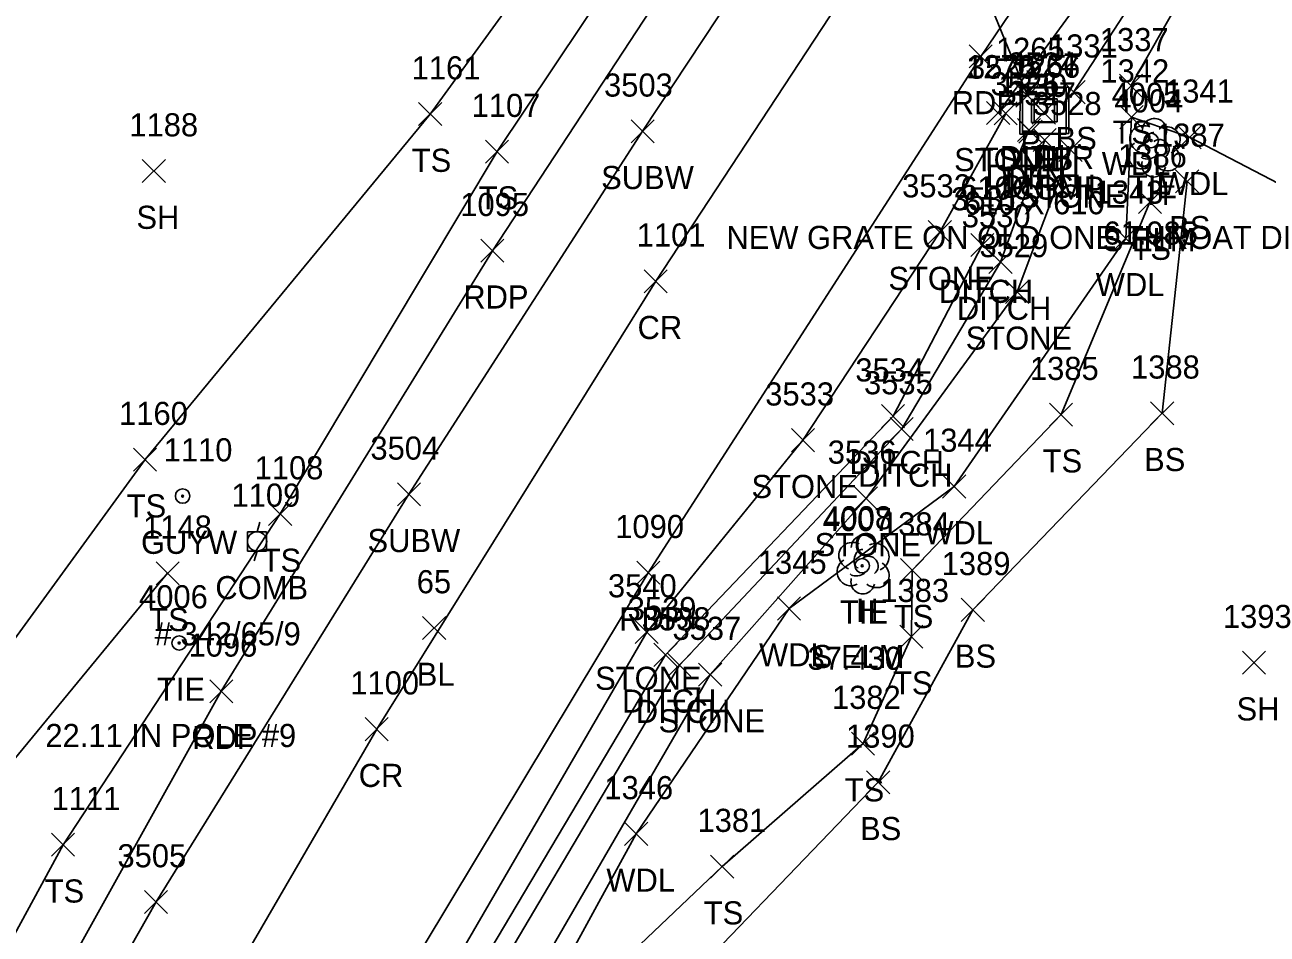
# Model space of a CAD drawing. Extents: x 1634209 to 1639641, y 608564 to 612258.
# Drawn here: x 1639473.7 to 1639581.2, y 612059.5 to 612138.1 of the extents above; entities that cross this region are included whole.
import ezdxf

# ---------------------------------------------------------------- set-up
doc = ezdxf.new("R2010")
doc.units = 0
for name, color, linetype in [('C_A', 7, 'Continuous'), ('C_C', 7, 'Continuous'), ('C_I', 7, 'Continuous'), ('C_TIC', 7, 'Continuous'), ('CBP', 7, 'Continuous'), ('D_A', 7, 'Continuous'), ('D_C', 7, 'Continuous'), ('D_I', 7, 'Continuous'), ('D_TIC', 7, 'Continuous'), ('DCP', 7, 'Continuous'), ('DD', 7, 'Continuous'), ('DS', 7, 'Continuous'), ('L_A', 7, 'Continuous'), ('L_C', 7, 'Continuous'), ('L_I', 7, 'Continuous'), ('L_TIC', 7, 'Continuous'), ('LASF', 7, 'Continuous'), ('LAWA', 7, 'Continuous'), ('LELB', 7, 'Continuous'), ('LTD', 7, 'Continuous'), ('P_A', 7, 'Continuous'), ('P_I', 7, 'Continuous'), ('P_TIC', 7, 'Continuous'), ('PET', 7, 'Continuous'), ('PRC', 7, 'Continuous'), ('U_A', 7, 'Continuous'), ('U_C', 7, 'Continuous'), ('U_I', 7, 'Continuous'), ('U_TIC', 7, 'Continuous'), ('UP', 7, 'Continuous'), ('UPGW', 7, 'Continuous'), ('UW', 7, 'Continuous')]:
    doc.layers.add(name, color=color, linetype=linetype)

msp = doc.modelspace()

# ---------------------------------------------------------------- linework, layer by layer
at = {"layer": 'C_TIC'}
for points in [[(1639508.1, 612084.94), (1639510.1, 612086.94)], [(1639510.1, 612084.94), (1639508.1, 612086.94)]]:
    msp.add_lwpolyline(points, dxfattribs=at)
at = {"layer": 'CBP'}
for centre, radius in [((1639571.15, 612128.1), 0.625), ((1639571.15, 612128.1), 0.0833), ((1639546.14, 612091.32), 0.625), ((1639546.14, 612091.32), 0.0833), ((1639487.03, 612084.64), 0.625), ((1639487.03, 612084.64), 0.0833)]:
    msp.add_circle(centre, radius, dxfattribs=at)
at = {"layer": 'D_TIC'}
for points in [[(1639559.45, 612130.99), (1639561.45, 612132.99)], [(1639561.45, 612130.99), (1639559.45, 612132.99)], [(1639560.86, 612129.53), (1639562.86, 612131.53)], [(1639562.86, 612129.53), (1639560.86, 612131.53)], [(1639559.57, 612128.01), (1639561.57, 612130.01)], [(1639561.57, 612128.01), (1639559.57, 612130.01)], [(1639559.71, 612127.87), (1639561.71, 612129.87)], [(1639561.71, 612127.87), (1639559.71, 612129.87)], [(1639560.94, 612127.14), (1639562.94, 612129.14)], [(1639562.94, 612127.14), (1639560.94, 612129.14)], [(1639555.53, 612118.06), (1639557.53, 612120.06)], [(1639557.53, 612118.06), (1639555.53, 612120.06)], [(1639557.11, 612116.59), (1639559.11, 612118.59)], [(1639559.11, 612116.59), (1639557.11, 612118.59)], [(1639547.81, 612103.26), (1639549.81, 612105.26)], [(1639549.81, 612103.26), (1639547.81, 612105.26)], [(1639548.56, 612102.15), (1639550.56, 612104.15)], [(1639550.56, 612102.15), (1639548.56, 612104.15)], [(1639528.12, 612082.62), (1639530.12, 612084.62)], [(1639530.12, 612082.62), (1639528.12, 612084.62)], [(1639529.32, 612081.73), (1639531.32, 612083.73)], [(1639531.32, 612081.73), (1639529.32, 612083.73)]]:
    msp.add_lwpolyline(points, dxfattribs=at)
at = {"layer": 'DCP'}
msp.add_lwpolyline([(1639539.88, 612182.36), (1639560.45, 612131.99)], dxfattribs=at)
at = {"layer": 'DD'}
for points in [[(1639560.57, 612129.01), (1639556.53, 612119.06), (1639548.81, 612104.26), (1639529.12, 612083.62), (1639507.53, 612047.31), (1639491.18, 612019.02), (1639473.22, 611983.07), (1639456.59, 611944.52), (1639441.68, 611899.83), (1639426.6, 611855.12), (1639414, 611809.64), (1639403.11, 611769.87), (1639390.43, 611727.49), (1639379.87, 611693.81), (1639369.1, 611662.09), (1639367.84, 611659.83)], [(1639561.94, 612128.14), (1639558.11, 612117.59), (1639549.56, 612103.15), (1639530.32, 612082.73), (1639508.94, 612046.64), (1639492.68, 612018.5), (1639474.74, 611982.05), (1639458.96, 611944.55), (1639442.97, 611899.33), (1639428.64, 611854.96), (1639415.08, 611808.28), (1639405.32, 611769.46), (1639392.22, 611726.77), (1639382.52, 611693.71), (1639371.49, 611661), (1639370.19, 611658.57)]]:
    msp.add_lwpolyline(points, dxfattribs=at)
at = {"layer": 'DS'}
for p, q in [((1639559.79, 612132.65), (1639563.79, 612132.65)), ((1639559.79, 612128.65), (1639559.8, 612132.65)), ((1639560.02, 612132.72), (1639564.02, 612132.72)), ((1639560.02, 612128.72), (1639560.02, 612132.72)), ((1639563.79, 612132.65), (1639563.79, 612128.65)), ((1639564.02, 612132.72), (1639564.02, 612128.72)), ((1639560.79, 612131.65), (1639562.79, 612131.65)), ((1639560.79, 612129.65), (1639560.79, 612131.65)), ((1639561.02, 612129.72), (1639561.02, 612131.72)), ((1639561.02, 612131.72), (1639563.02, 612131.72)), ((1639562.79, 612131.65), (1639562.79, 612129.65)), ((1639563.02, 612131.72), (1639563.02, 612129.72)), ((1639561.8, 612130.66), (1639561.8, 612130.66)), ((1639562.02, 612130.72), (1639562.02, 612130.72)), ((1639562.02, 612130.72), (1639562.02, 612130.72)), ((1639562.79, 612129.65), (1639560.79, 612129.65)), ((1639563.02, 612129.72), (1639561.02, 612129.72)), ((1639563.79, 612128.65), (1639559.79, 612128.65)), ((1639564.02, 612128.72), (1639560.02, 612128.72)), ((1639562.29, 612128.65), (1639562.79, 612128.65))]:
    msp.add_line(p, q, dxfattribs=at)
at = {"layer": 'L_TIC'}
for points in [[(1639568.4, 612131.83), (1639570.4, 612133.83)], [(1639570.4, 612131.83), (1639568.4, 612133.83)], [(1639563.44, 612131.28), (1639565.44, 612133.28)], [(1639565.44, 612131.28), (1639563.44, 612133.28)], [(1639507.75, 612129.39), (1639509.75, 612131.39)], [(1639509.75, 612129.39), (1639507.75, 612131.39)], [(1639556.91, 612129.49), (1639558.91, 612131.49)], [(1639558.91, 612129.49), (1639556.91, 612131.49)], [(1639557.56, 612129.45), (1639559.56, 612131.45)], [(1639559.56, 612129.45), (1639557.56, 612131.45)], [(1639568.45, 612129.12), (1639570.45, 612131.12)], [(1639570.45, 612129.12), (1639568.45, 612131.12)], [(1639573.47, 612127.38), (1639575.47, 612129.38)], [(1639575.47, 612127.38), (1639573.47, 612129.38)], [(1639513.54, 612126.14), (1639515.54, 612128.14)], [(1639515.54, 612126.14), (1639513.54, 612128.14)], [(1639563.17, 612126.3), (1639565.17, 612128.3)], [(1639565.17, 612126.3), (1639563.17, 612128.3)], [(1639483.84, 612124.46), (1639485.84, 612126.46)], [(1639485.84, 612124.46), (1639483.84, 612126.46)], [(1639573.27, 612123.57), (1639575.27, 612125.57)], [(1639575.27, 612123.57), (1639573.27, 612125.57)], [(1639570.04, 612121.78), (1639572.04, 612123.78)], [(1639572.04, 612121.78), (1639570.04, 612123.78)], [(1639551.86, 612119.18), (1639553.86, 612121.18)], [(1639553.86, 612119.18), (1639551.86, 612121.18)], [(1639567.95, 612118.64), (1639569.95, 612120.64)], [(1639569.95, 612118.64), (1639567.95, 612120.64)], [(1639558.55, 612114.01), (1639560.55, 612116.01)], [(1639560.55, 612114.01), (1639558.55, 612116.01)], [(1639571.1, 612103.51), (1639573.1, 612105.51)], [(1639573.1, 612103.51), (1639571.1, 612105.51)], [(1639562.35, 612103.39), (1639564.35, 612105.39)], [(1639564.35, 612103.39), (1639562.35, 612105.39)], [(1639540.01, 612101.18), (1639542.01, 612103.18)], [(1639542.01, 612101.18), (1639540.01, 612103.18)], [(1639483.08, 612099.5), (1639485.08, 612101.5)], [(1639485.08, 612099.5), (1639483.08, 612101.5)], [(1639553.1, 612097.18), (1639555.1, 612099.18)], [(1639555.1, 612097.18), (1639553.1, 612099.18)], [(1639545.48, 612096.15), (1639547.48, 612098.15)], [(1639547.48, 612096.15), (1639545.48, 612098.15)], [(1639494.77, 612094.8), (1639496.77, 612096.8)], [(1639496.77, 612094.8), (1639494.77, 612096.8)], [(1639485.03, 612089.67), (1639487.03, 612091.67)], [(1639487.03, 612089.67), (1639485.03, 612091.67)], [(1639549.47, 612089.94), (1639551.47, 612091.94)], [(1639551.47, 612089.94), (1639549.47, 612091.94)], [(1639538.81, 612086.62), (1639540.81, 612088.62)], [(1639540.81, 612086.62), (1639538.81, 612088.62)], [(1639554.72, 612086.51), (1639556.72, 612088.51)], [(1639556.72, 612086.51), (1639554.72, 612088.51)], [(1639526.49, 612084.59), (1639528.49, 612086.59)], [(1639528.49, 612084.59), (1639526.49, 612086.59)], [(1639549.4, 612084.19), (1639551.4, 612086.19)], [(1639551.4, 612084.19), (1639549.4, 612086.19)], [(1639579.06, 612081.94), (1639581.06, 612083.94)], [(1639581.06, 612081.94), (1639579.06, 612083.94)], [(1639531.98, 612080.91), (1639533.98, 612082.91)], [(1639533.98, 612080.91), (1639531.98, 612082.91)], [(1639545.22, 612074.94), (1639547.22, 612076.94)], [(1639547.22, 612074.94), (1639545.22, 612076.94)], [(1639546.52, 612071.59), (1639548.52, 612073.59)], [(1639548.52, 612071.59), (1639546.52, 612073.59)], [(1639525.58, 612067.13), (1639527.58, 612069.13)], [(1639527.58, 612067.13), (1639525.58, 612069.13)], [(1639475.98, 612066.19), (1639477.98, 612068.19)], [(1639477.98, 612066.19), (1639475.98, 612068.19)], [(1639533.02, 612064.3), (1639535.02, 612066.3)], [(1639535.02, 612064.3), (1639533.02, 612066.3)]]:
    msp.add_lwpolyline(points, dxfattribs=at)
at = {"layer": 'LASF'}
for points in [[(1639558.56, 612130.45), (1639552.86, 612120.18), (1639541.01, 612102.18), (1639527.49, 612085.59), (1639505.85, 612048.28), (1639489.98, 612019.2), (1639472.04, 611983.89), (1639455.22, 611944.85), (1639439.42, 611901.14), (1639424.97, 611855.61), (1639411.65, 611810.44), (1639400.31, 611769.99), (1639387.4, 611727.33), (1639377.22, 611693.8), (1639367.21, 611662.75), (1639359.89, 611644.2)], [(1639564.17, 612127.3), (1639559.55, 612115.01), (1639546.48, 612097.15), (1639532.98, 612081.91), (1639511.96, 612045.66), (1639494.66, 612017.18), (1639476.15, 611980.34), (1639460.76, 611943.45), (1639444.67, 611898.59), (1639430.04, 611853.19), (1639417.13, 611807.26), (1639407.25, 611767.41), (1639395.02, 611725.74), (1639384.78, 611692.04), (1639373.34, 611660.29), (1639366.81, 611640.98)]]:
    msp.add_lwpolyline(points, dxfattribs=at)
at = {"layer": 'LAWA'}
msp.add_lwpolyline([(1639621.29, 612162.67), (1639586.37, 612122.18), (1639574.47, 612128.38), (1639569.45, 612130.12), (1639568.95, 612119.64), (1639554.1, 612098.18), (1639539.81, 612087.62), (1639526.58, 612068.13), (1639518.72, 612053.78), (1639510.6, 612040.7), (1639492.01, 612011.11), (1639478.47, 611981.43), (1639467.99, 611958.08), (1639459.16, 611932.72), (1639452.06, 611918.05), (1639447.34, 611897.74), (1639441.05, 611876.68), (1639428.25, 611845.92)], dxfattribs=at)
at = {"layer": 'LELB'}
for points in [[(1639486.03, 612090.67), (1639466.52, 612067.04), (1639456.07, 612047.96), (1639446.25, 612030.94), (1639439.22, 612012.36), (1639431.5, 611996.97), (1639427.2, 611981.49), (1639430.09, 611997.28), (1639434.15, 612016.51), (1639442.18, 612035.71), (1639452.83, 612052.53), (1639468.37, 612078.96), (1639484.08, 612100.5), (1639508.75, 612130.39), (1639537.72, 612170.27), (1639559.87, 612201)], [(1639563.38, 612198.7), (1639539.24, 612164.06), (1639514.54, 612127.14), (1639495.77, 612095.8), (1639476.98, 612067.19), (1639457.71, 612031.74), (1639439.5, 611994.46), (1639424.36, 611955.72), (1639410.24, 611915.34), (1639396.62, 611874), (1639380.38, 611821.61)], [(1639591.82, 612180.12), (1639567.53, 612143.68), (1639557.91, 612130.49)], [(1639564.44, 612132.28), (1639576.09, 612150.22), (1639593.89, 612179.03)], [(1639595.94, 612177.62), (1639596.06, 612177.54), (1639583.87, 612158.26), (1639569.4, 612132.83)], [(1639574.27, 612124.57), (1639572.1, 612104.51), (1639555.72, 612087.51), (1639547.52, 612072.59), (1639527.01, 612051.27), (1639566.9, 612041.98)], [(1639490.54, 611955.84), (1639501.43, 611983.34), (1639500.54, 611999.48), (1639506.79, 612012.59), (1639524.02, 612029.08), (1639521.43, 612035.41), (1639519.22, 612051.25), (1639534.02, 612065.3), (1639546.22, 612075.94), (1639550.4, 612085.19), (1639550.47, 612090.94), (1639563.35, 612104.39), (1639571.04, 612122.78)]]:
    msp.add_lwpolyline(points, dxfattribs=at)
at = {"layer": 'LTD'}
for p, q in [((1639571.38, 612127.53), (1639571.38, 612127.53)), ((1639571.38, 612127.53), (1639571.38, 612127.53)), ((1639546.2, 612091.47), (1639546.2, 612091.47)), ((1639546.2, 612091.47), (1639546.2, 612091.47))]:
    msp.add_line(p, q, dxfattribs=at)
for centre in [(1639571.43, 612128.96), (1639546.25, 612092.91)]:
    msp.add_arc(centre, 1.05, 335.5272, 180.9563, dxfattribs=at)
for centre, major_axis, ratio, start_param, end_param in [((1639570.59, 612128.19), (1.21, -0.51), 0.895232, 1.570796, 4.712389), ((1639572.43, 612128.11), (-1.14, -0.48), 0.949671, 1.570796, 4.712389), ((1639571.18, 612127.99), (-0.208, -0.792), 0.645439, 3.141593, 6.283185), ((1639571.88, 612127.36), (-0.5, 0.667), 0.989748, 3.141593, 6.283185), ((1639570.3, 612126.82), (0.58, -1.04), 0.959034, 3.141593, 6.283185), ((1639572.38, 612126.69), (-1.09, 0.79), 0.841452, 1.570796, 4.712389), ((1639571.38, 612126.03), (0.26, 1.06), 0.942809, 1.570796, 4.712389), ((1639570.93, 612126.78), (-0.625, -0.083), 0.423636, 0, 3.141593), ((1639545.41, 612092.14), (1.21, -0.51), 0.895232, 1.570796, 4.712389), ((1639545.99, 612091.93), (-0.208, -0.792), 0.645439, 3.141593, 6.283185), ((1639547.24, 612092.06), (-1.14, -0.48), 0.949671, 1.570796, 4.712389), ((1639545.12, 612090.77), (0.58, -1.04), 0.959034, 3.141593, 6.283185), ((1639546.7, 612091.31), (-0.5, 0.667), 0.989748, 3.141593, 6.283185), ((1639547.2, 612090.64), (-1.09, 0.79), 0.841452, 1.570796, 4.712389), ((1639545.74, 612090.72), (-0.625, -0.083), 0.423636, 0, 3.141593), ((1639546.2, 612089.97), (0.26, 1.06), 0.942809, 1.570796, 4.712389)]:
    msp.add_ellipse(centre, major_axis=major_axis, ratio=ratio, start_param=start_param, end_param=end_param, dxfattribs=at)
at = {"layer": 'P_TIC'}
for points in [[(1639555.4, 612134.38), (1639557.4, 612136.38)], [(1639557.4, 612134.38), (1639555.4, 612136.38)], [(1639513.14, 612117.57), (1639515.14, 612119.57)], [(1639515.14, 612117.57), (1639513.14, 612119.57)], [(1639527.27, 612114.93), (1639529.27, 612116.93)], [(1639529.27, 612114.93), (1639527.27, 612116.93)], [(1639526.63, 612089.72), (1639528.63, 612091.72)], [(1639528.63, 612089.72), (1639526.63, 612091.72)], [(1639489.67, 612079.46), (1639491.67, 612081.46)], [(1639491.67, 612079.46), (1639489.67, 612081.46)], [(1639503.13, 612076.19), (1639505.13, 612078.19)], [(1639505.13, 612076.19), (1639503.13, 612078.19)]]:
    msp.add_lwpolyline(points, dxfattribs=at)
at = {"layer": 'PET'}
for points in [[(1639566.82, 612196.97), (1639540.89, 612159.33), (1639514.14, 612118.57), (1639490.67, 612080.46), (1639463.47, 612031.6)], [(1639245.26, 611428.04), (1639265.27, 611462.65), (1639285.72, 611496.98), (1639297.96, 611518.63), (1639312.46, 611545.86), (1639331.24, 611585.47), (1639351.91, 611632.95), (1639369.29, 611681.55), (1639385.15, 611732.94), (1639399.72, 611782.78), (1639415.55, 611836.4), (1639431.27, 611887.12), (1639449.51, 611937.71), (1639468.81, 611983.24), (1639484.71, 612016.46), (1639503.95, 612051.42), (1639527.63, 612090.72), (1639556.4, 612135.38), (1639588.32, 612182.52)]]:
    msp.add_lwpolyline(points, dxfattribs=at)
at = {"layer": 'PRC'}
msp.add_lwpolyline([(1639474.26, 612024.23), (1639486.3, 612046.51), (1639504.13, 612077.19), (1639528.27, 612115.93), (1639556.35, 612158.67), (1639577.48, 612189.8)], dxfattribs=at)
at = {"layer": 'U_TIC'}
for points in [[(1639526.14, 612127.9), (1639528.14, 612129.9)], [(1639528.14, 612127.9), (1639526.14, 612129.9)], [(1639505.92, 612096.5), (1639507.92, 612098.5)], [(1639507.92, 612096.5), (1639505.92, 612098.5)], [(1639484.03, 612061.24), (1639486.03, 612063.24)], [(1639486.03, 612061.24), (1639484.03, 612063.24)]]:
    msp.add_lwpolyline(points, dxfattribs=at)
at = {"layer": 'UP'}
for p, q in [((1639494.02, 612095.09), (1639493.77, 612094.26)), ((1639492.94, 612092.59), (1639492.94, 612094.26)), ((1639492.94, 612094.26), (1639494.6, 612094.26)), ((1639494.6, 612094.26), (1639494.6, 612092.59)), ((1639494.6, 612092.59), (1639492.94, 612092.59)), ((1639493.52, 612091.76), (1639493.77, 612092.59)), ((1639493.77, 612093.43), (1639493.77, 612093.43))]:
    msp.add_line(p, q, dxfattribs=at)
msp.add_circle((1639493.77, 612093.43), 0.833, dxfattribs=at)
at = {"layer": 'UPGW'}
for radius in [0.625, 0.0833]:
    msp.add_circle((1639487.33, 612097.35), radius, dxfattribs=at)
at = {"layer": 'UW'}
msp.add_lwpolyline([(1639594.99, 612226.51), (1639569.63, 612190.35), (1639550.67, 612164.48), (1639527.14, 612128.9), (1639506.92, 612097.5), (1639485.03, 612062.24), (1639463.29, 612024.05), (1639448.18, 611991.92), (1639428.21, 611945.59), (1639409.39, 611896.28), (1639395.47, 611852.57), (1639388.14, 611826.68), (1639366.36, 611747.21), (1639350.92, 611692.02), (1639316.38, 611597.42), (1639292.15, 611550.99), (1639279.15, 611528.72), (1639253.95, 611487.01), (1639229.78, 611449.06), (1639200.46, 611402.5), (1639172.27, 611358.67), (1639148.82, 611320.98)], dxfattribs=at)

# ---------------------------------------------------------------- texts
at = {"layer": 'C_A'}
for s, p in [('TIE', (1639569.23, 612123.1)), ('TIE', (1639544.22, 612086.32)), ('BL', (1639507.59, 612080.94)), ('TIE', (1639485.11, 612079.64))]:
    msp.add_text(s, height=2, dxfattribs=at).set_placement(p)
at = {"layer": 'C_C'}
for s, p in [('61.985', (1639567.02, 612119.1)), ('37.430', (1639541.41, 612082.32)), ('22.11 IN POLE #9', (1639475.45, 612075.64))]:
    msp.add_text(s, height=2, dxfattribs=at).set_placement(p)
at = {"layer": 'C_I'}
for s, p in [('4005', (1639567.73, 612131.1)), ('4007', (1639542.72, 612094.32)), ('65', (1639507.59, 612088.94)), ('4006', (1639483.56, 612087.64))]:
    msp.add_text(s, height=2, dxfattribs=at).set_placement(p)
at = {"layer": 'D_A'}
for s, p in [('P', (1639559.83, 612126.99)), ('DITHR', (1639558.04, 612125.63)), ('DIB', (1639559.96, 612125.53)), ('DI', (1639561.08, 612125.72)), ('DITCH', (1639556.81, 612124.01)), ('DITCH', (1639558.18, 612123.14)), ('DIIN', (1639558.48, 612123.87)), ('DITCH', (1639552.77, 612114.06)), ('DITCH', (1639554.34, 612112.59)), ('DITCH', (1639545.05, 612099.26)), ('DITCH', (1639545.79, 612098.15)), ('DITCH', (1639525.36, 612078.62)), ('DITCH', (1639526.55, 612077.73))]:
    msp.add_text(s, height=2, dxfattribs=at).set_placement(p)
at = {"layer": 'D_C'}
for s, p in [('610CGMP', (1639554.62, 612122.99)), ('610 X 610', (1639554.94, 612121.72)), ('NEW GRATE ON OLD ONE THROAT DI', (1639534.39, 612118.72))]:
    msp.add_text(s, height=2, dxfattribs=at).set_placement(p)
at = {"layer": 'D_I'}
for s, p in [('1265', (1639557.71, 612134.99)), ('3524', (1639558.76, 612133.72)), ('1267', (1639559.07, 612133.63)), ('1266', (1639559.06, 612133.53)), ('3526', (1639557.26, 612132.01)), ('1330', (1639557.93, 612131.87)), ('3527', (1639558.68, 612131.14)), ('3531', (1639553.84, 612122.06)), ('3530', (1639554.76, 612120.59)), ('3534', (1639545.55, 612107.26)), ('3535', (1639546.3, 612106.15)), ('3539', (1639525.85, 612086.62)), ('3538', (1639527.06, 612085.73))]:
    msp.add_text(s, height=2, dxfattribs=at).set_placement(p)
at = {"layer": 'L_A'}
for s, p in [('BS', (1639562.88, 612127.28)), ('TS', (1639567.81, 612127.83)), ('TS', (1639507.16, 612125.39)), ('STONE', (1639554.1, 612125.45)), ('TS', (1639556.32, 612125.49)), ('WDL', (1639566.87, 612125.12)), ('WDL', (1639571.89, 612123.38)), ('TS', (1639512.95, 612122.14)), ('STONE', (1639559.72, 612122.3)), ('H', (1639570.82, 612122.53)), ('SH', (1639483.33, 612120.46)), ('BS', (1639572.71, 612119.57)), ('TS', (1639569.45, 612117.78)), ('STONE', (1639548.41, 612115.18)), ('WDL', (1639566.36, 612114.64)), ('STONE', (1639555.1, 612110.01)), ('TS', (1639561.76, 612099.39)), ('BS', (1639570.54, 612099.51)), ('STONE', (1639536.56, 612097.18)), ('TS', (1639482.49, 612095.5)), ('WDL', (1639551.52, 612093.18)), ('STONE', (1639542.02, 612092.15)), ('TS', (1639494.17, 612090.8)), ('H', (1639545.63, 612086.47)), ('TS', (1639484.44, 612085.67)), ('TS', (1639548.88, 612085.94)), ('WDL', (1639537.22, 612082.62)), ('BS', (1639554.16, 612082.51)), ('STONE', (1639523.03, 612080.59)), ('TS', (1639548.81, 612080.19)), ('SH', (1639578.54, 612077.94)), ('STONE', (1639528.52, 612076.91)), ('TS', (1639544.63, 612070.94)), ('BS', (1639545.96, 612067.59)), ('WDL', (1639524, 612063.13)), ('TS', (1639475.39, 612062.19)), ('TS', (1639532.43, 612060.3))]:
    msp.add_text(s, height=2, dxfattribs=at).set_placement(p)
at = {"layer": 'L_C'}
for p in [(1639566.96, 612118.53), (1639541.78, 612082.47)]:
    msp.add_text('S ELM', height=2, dxfattribs=at).set_placement(p)
at = {"layer": 'L_I'}
for s, p in [('1337', (1639566.71, 612135.83)), ('1331', (1639562.31, 612135.28)), ('1161', (1639507.15, 612133.39)), ('1270', (1639555.13, 612133.49)), ('3525', (1639555.3, 612133.45)), ('1342', (1639566.76, 612133.12)), ('4004', (1639567.97, 612130.53)), ('1341', (1639572.35, 612131.38)), ('1107', (1639512.34, 612130.14)), ('3528', (1639560.91, 612130.3)), ('1188', (1639482.72, 612128.46)), ('1387', (1639571.57, 612127.57)), ('1386', (1639568.29, 612125.78)), ('3532', (1639549.6, 612123.18)), ('1343', (1639566.25, 612122.64)), ('3529', (1639556.29, 612118.01)), ('1385', (1639560.66, 612107.39)), ('1388', (1639569.41, 612107.51)), ('3533', (1639537.75, 612105.18)), ('1160', (1639481.83, 612103.5)), ('1344', (1639551.41, 612101.18)), ('3536', (1639543.16, 612100.15)), ('1108', (1639493.56, 612098.8)), ('4008', (1639542.78, 612094.47)), ('1384', (1639547.77, 612093.94)), ('1148', (1639483.91, 612093.67)), ('1345', (1639537.11, 612090.62)), ('1389', (1639553.02, 612090.51)), ('3540', (1639524.14, 612088.59)), ('1383', (1639547.71, 612088.19)), ('1393', (1639577.36, 612085.94)), ('3537', (1639529.72, 612084.91)), ('1382', (1639543.53, 612078.94)), ('1390', (1639544.74, 612075.59)), ('1111', (1639475.99, 612070.19)), ('1346', (1639523.83, 612071.13)), ('1381', (1639531.89, 612068.3))]:
    msp.add_text(s, height=2, dxfattribs=at).set_placement(p)
at = {"layer": 'P_A'}
for s, p in [('RDP', (1639553.89, 612130.38)), ('RDP', (1639511.62, 612113.57)), ('CR', (1639526.7, 612110.93)), ('RDP', (1639525.12, 612085.72)), ('RDP', (1639488.16, 612075.46)), ('CR', (1639502.57, 612072.19))]:
    msp.add_text(s, height=2, dxfattribs=at).set_placement(p)
at = {"layer": 'P_I'}
for s, p in [('1095', (1639511.36, 612121.57)), ('1101', (1639526.63, 612118.93)), ('1090', (1639524.77, 612093.72)), ('1096', (1639487.84, 612083.46)), ('1100', (1639501.84, 612080.19))]:
    msp.add_text(s, height=2, dxfattribs=at).set_placement(p)
at = {"layer": 'U_A'}
for s, p in [('SUBW', (1639523.55, 612123.9)), ('GUYW', (1639483.73, 612092.35)), ('SUBW', (1639503.33, 612092.5)), ('COMB', (1639490.16, 612088.43))]:
    msp.add_text(s, height=2, dxfattribs=at).set_placement(p)
at = {"layer": 'U_C'}
msp.add_text('# 342/65/9', height=2, dxfattribs=at).set_placement((1639484.91, 612084.43))
at = {"layer": 'U_I'}
for s, p in [('3503', (1639523.8, 612131.9)), ('1110', (1639485.69, 612100.35)), ('3504', (1639503.58, 612100.5)), ('1109', (1639491.56, 612096.43)), ('3505', (1639481.69, 612065.24))]:
    msp.add_text(s, height=2, dxfattribs=at).set_placement(p)

doc.saveas('drawing.dxf')
